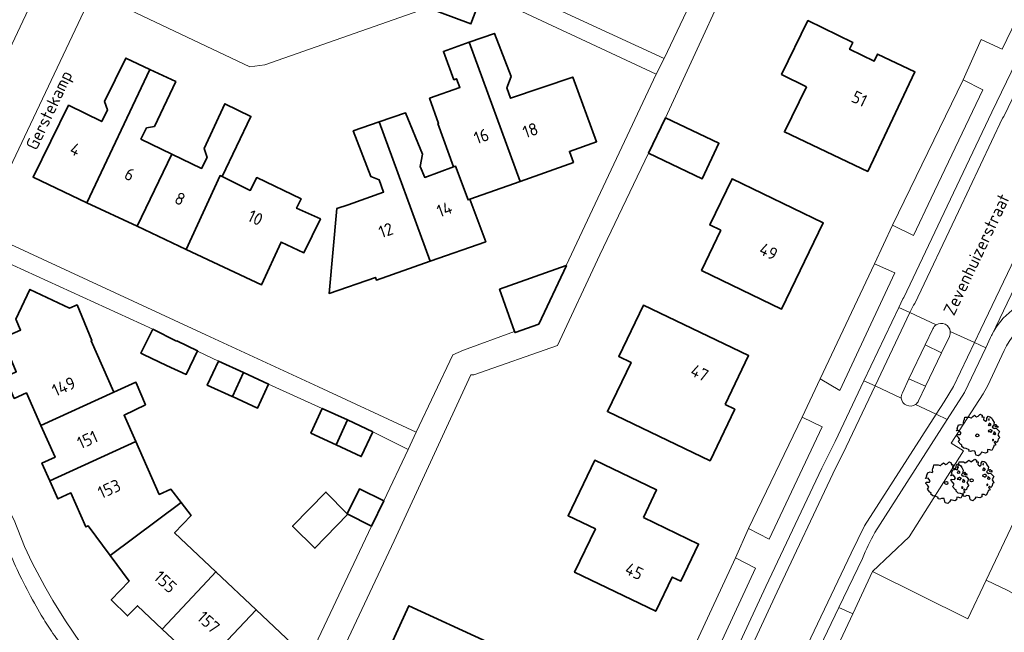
# Model space of a CAD drawing. Header units: metres. Extents: x 152391 to 157968, y 462336 to 467280.
# Tile 451 of 656: x 154030 to 154138, y 466255 to 466321. Entities that reach past the tile are written whole.
import ezdxf
from ezdxf.enums import TextEntityAlignment as Align

# ---------------------------------------------------------------- set-up
doc = ezdxf.new("R2010")
doc.units = ezdxf.units.M
doc.header["$LTSCALE"] = 0.75
doc.layers.get('0').update_dxf_attribs({"lineweight": 25})
for name, color, linetype, lineweight in [('B-GV-GR-BOOM-S', 252, 'Continuous', 25), ('B-WE-OG-BEBOUWING-GV', 6, 'Continuous', 35), ('B-WE-OG-BEBOUWING-T18', 1, 'Continuous', 18), ('B-WE-OG-TERREIN_CULTUURSCHEIDING-GV', 251, 'Continuous', 18), ('B-WE-OG-TOPOGRAFIE-T18', 1, 'Continuous', 18), ('B-WE-VH-VERHARDING_ASFALT-GV', 251, 'Continuous', 18), ('B-WE-VH-VERHARDING_BETONSTRAATSTEEN-GV', 251, 'Continuous', 18), ('B-WE-VH-VERHARDING_TEGEL-GV', 251, 'Continuous', 18), ('N-RO-KG-GRENS_WERK-G', 7, 'XX-WERKGRENS', 35)]:
    doc.layers.add(name, color=color, linetype=linetype, lineweight=lineweight)
doc.styles.add('NLCS-ISO-M750-T18', font='NLCS-ISO.ttf', dxfattribs={"height": 1.35})
doc.linetypes.add('XX-WERKGRENS', pattern='A,0,[137,NLCS.SHX,S=0.1,R=0,X=-1.1,Y=-1.35],-6', length=6)

# ---------------------------------------------------------------- blocks, each defined once
blk = doc.blocks.new('SGR-BOOM_31_50')
at = {"linetype": 'Continuous'}
for p, q in [((-0.49, 2.06), (-0.3, 2.2)), ((-0.3, 2.2), (-0.18, 2.11)), ((0.09, 2.11), (0.27, 2.28)), ((0.27, 2.28), (0.35, 2.31)), ((0.35, 2.31), (0.44, 2.26)), ((0.44, 2.26), (0.52, 2.2)), ((0.52, 2.2), (0.54, 2.04)), ((-2.18, 0.77), (-2.04, 1.17)), ((-2.04, 1.17), (-1.94, 1.14)), ((-1.94, 1.14), (-1.79, 1.21)), ((-1.79, 1.21), (-1.57, 1.14)), ((-1.57, 1.14), (-1.49, 1.23)), ((-1.51, 1.45), (-1.48, 1.58)), ((-1.49, 1.23), (-1.51, 1.45)), ((-1.48, 1.58), (-1.4, 1.78)), ((-1.4, 1.78), (-1.36, 2)), ((-1.36, 2), (-0.89, 2)), ((-0.89, 2), (-0.69, 1.91)), ((-0.69, 1.91), (-0.63, 1.93)), ((-0.63, 1.93), (-0.49, 2.06)), ((-0.18, 2.11), (-0.08, 2.02)), ((-0.08, 2.02), (0.09, 2.11)), ((0.54, 2.04), (0.51, 2)), ((0.51, 2), (0.71, 2.02)), ((0.72, 1.98), (0.68, 1.71)), ((0.68, 1.71), (0.75, 1.65)), ((0.71, 2.02), (0.72, 1.98)), ((0.75, 1.65), (0.92, 1.54)), ((0.92, 1.54), (1, 1.6)), ((1, 1.6), (1.06, 1.71)), ((1.05, 1.87), (1.19, 2.09)), ((1.06, 1.71), (1.05, 1.87)), ((1.19, 2.09), (1.36, 2.04)), ((1.25, 1.21), (1.19, 1.17)), ((1.19, 1.17), (1.23, 1.1)), ((1.3, 1.82), (1.23, 1.78)), ((1.23, 1.78), (1.27, 1.67)), ((1.23, 1.1), (1.31, 1.12)), ((1.3, 1.3), (1.25, 1.21)), ((1.27, 1.67), (1.28, 1.65)), ((1.28, 1.69), (1.3, 1.82)), ((1.37, 1.3), (1.3, 1.3)), ((1.31, 1.12), (1.37, 1.03)), ((1.36, 2.04), (1.54, 1.93)), ((1.44, 1.25), (1.37, 1.3)), ((1.37, 1.03), (1.44, 1.12)), ((1.5, 1.17), (1.44, 1.25)), ((1.44, 1.12), (1.5, 1.17)), ((1.54, 1.93), (1.67, 1.69)), ((1.67, 1.69), (1.84, 1.41)), ((1.84, 1.41), (1.76, 1.06)), ((1.96, 1.14), (1.92, 1.08)), ((1.92, 1.08), (1.95, 0.99)), ((2.06, 1.14), (1.96, 1.14)), ((2.16, 1.01), (2.06, 1.14)), ((-2.27, 0.49), (-2.21, 0.64)), ((-1.99, 0.55), (-2.27, 0.49)), ((-2.24, -0.04), (-2.22, 0.11)), ((-2.22, 0.11), (-1.85, 0.09)), ((-2.21, 0.64), (-2.13, 0.71)), ((-2.13, 0.71), (-2.18, 0.77)), ((-1.9, 0.44), (-1.99, 0.55)), ((-1.77, 0.25), (-1.9, 0.44)), ((-1.85, 0.09), (-1.77, 0.25)), ((1.23, 0.55), (1.19, 0.44)), ((1.19, 0.44), (1.37, 0.42)), ((1.4, 0.62), (1.23, 0.55)), ((1.37, 0.42), (1.48, 0.33)), ((1.48, 0.62), (1.4, 0.62)), ((1.62, 0.53), (1.48, 0.62)), ((1.48, 0.33), (1.61, 0.49)), ((1.61, 0.49), (1.65, 0.55)), ((1.76, 1.06), (1.64, 0.93)), ((1.64, 0.93), (1.7, 0.84)), ((1.7, 0.84), (1.84, 0.75)), ((1.79, 0.25), (1.75, 0.14)), ((1.91, 0.07), (1.75, 0.14)), ((1.81, 0.4), (1.79, 0.31)), ((1.79, 0.31), (1.79, 0.25)), ((1.9, 0.31), (1.81, 0.4)), ((1.84, 0.75), (1.92, 0.79)), ((1.96, 0.27), (1.9, 0.31)), ((1.91, 0.07), (2.01, 0.18)), ((1.92, 0.79), (2.09, 0.75)), ((1.95, 0.99), (2.04, 0.93)), ((2.01, 0.18), (1.96, 0.27)), ((2.04, 0.97), (2.18, 0.9)), ((2.04, 0.93), (2.06, 0.97)), ((2.09, 0.75), (2.18, 0.68)), ((2.3, 0.95), (2.16, 1.01)), ((2.18, 0.9), (2.3, 0.95)), ((2.18, 0.68), (2.41, 0.42)), ((2.29, 0.14), (2.23, 0.05)), ((2.23, 0.05), (2.35, -0.13)), ((2.41, 0.42), (2.29, 0.14)), ((-2.05, -0.24), (-2.24, -0.04)), ((-2.07, -0.67), (-1.99, -0.56)), ((-1.8, -1), (-2.07, -0.67)), ((-1.91, -0.43), (-2.05, -0.24)), ((-1.99, -0.56), (-1.91, -0.43)), ((-1.67, -1.05), (-1.8, -1)), ((-1.7, -1.2), (-1.67, -1.05)), ((1.72, -0.39), (1.65, -0.48)), ((1.65, -0.48), (1.67, -0.56)), ((1.68, -0.56), (1.78, -0.54)), ((1.78, -0.45), (1.72, -0.39)), ((1.78, -0.54), (1.78, -0.45)), ((1.98, -1.07), (1.82, -1.11)), ((1.95, -0.63), (1.85, -0.78)), ((1.85, -0.78), (1.9, -0.85)), ((1.9, -0.85), (1.99, -0.94)), ((2.1, -0.78), (1.95, -0.63)), ((1.99, -0.94), (1.98, -1.07)), ((2.21, -0.7), (2.1, -0.78)), ((2.24, -0.56), (2.21, -0.7)), ((2.29, -0.41), (2.24, -0.56)), ((2.46, -0.24), (2.29, -0.41)), ((2.35, -0.13), (2.46, -0.24)), ((-1.48, -1.4), (-1.7, -1.2)), ((-1.22, -1.44), (-1.48, -1.4)), ((-0.89, -1.57), (-1.22, -1.44)), ((-0.91, -1.72), (-0.89, -1.57)), ((-0.73, -1.77), (-0.91, -1.72)), ((-0.53, -1.68), (-0.73, -1.77)), ((-0.25, -1.7), (-0.53, -1.68)), ((-0.21, -1.9), (-0.25, -1.7)), ((-0.18, -1.99), (-0.21, -1.9)), ((-0.13, -2.14), (-0.18, -1.99)), ((0.15, -2.23), (-0.13, -2.14)), ((0.34, -2.03), (0.15, -2.23)), ((0.47, -1.83), (0.34, -2.03)), ((0.91, -1.92), (0.47, -1.83)), ((1.11, -1.81), (0.91, -1.92)), ((1.13, -1.55), (1.11, -1.81)), ((1.37, -1.57), (1.13, -1.55)), ((1.58, -1.66), (1.37, -1.57)), ((1.72, -1.35), (1.58, -1.66)), ((1.81, -1.18), (1.72, -1.35)), ((1.82, -1.11), (1.81, -1.18))]:
    blk.add_line(p, q, dxfattribs=at)
blk.add_circle((0, 0), 0.169, dxfattribs=at)

msp = doc.modelspace()

# ---------------------------------------------------------------- linework, layer by layer
at = {"layer": 'B-WE-OG-BEBOUWING-GV'}
for points in [[(154115.95, 466314.15), (154113.54, 466309.22), (154122.65, 466304.91), (154127.79, 466315.76), (154123.71, 466317.7), (154123.35, 466316.95), (154120.66, 466318.23), (154121.01, 466318.97), (154116.11, 466321.36), (154113.23, 466315.48)], [(154079.15, 466318.99), (154084.69, 466303.81), (154090.52, 466305.88), (154090.08, 466307.08), (154093.05, 466308.13), (154090.45, 466315.19), (154083.65, 466312.88), (154083.26, 466314.04), (154083.72, 466315.25), (154081.89, 466319.97)], [(154079.15, 466318.99), (154076.32, 466317.99), (154077.46, 466314.91), (154077.76, 466315.02), (154078.12, 466314.05), (154074.82, 466312.88), (154075.8, 466310.14), (154075.73, 466310.12), (154077.43, 466305.39), (154077.65, 466305.47), (154079.01, 466301.8), (154079.21, 466301.87), (154084.69, 466303.81)], [(154037.41, 466301.49), (154044.29, 466316.03), (154041.64, 466317.27), (154039.33, 466312.53), (154039.65, 466311.62), (154039.02, 466310.34), (154035.4, 466312.13), (154031.53, 466304.26)], [(154042.9, 466298.91), (154046.67, 466306.8), (154043.3, 466308.43), (154043.92, 466309.65), (154044.78, 466309.79), (154047.11, 466314.71), (154044.29, 466316.03), (154037.41, 466301.49)], [(154048.24, 466296.39), (154051.95, 466304.44), (154052.17, 466304.34), (154055.3, 466310.9), (154052.47, 466312.28), (154050.19, 466307.42), (154050.53, 466306.42), (154049.93, 466305.22), (154046.67, 466306.8), (154042.9, 466298.91)], [(154069.31, 466310.31), (154074.86, 466295.09), (154080.94, 466297.23), (154079.21, 466301.87), (154079.01, 466301.8), (154077.65, 466305.47), (154077.43, 466305.39), (154074.28, 466304.24), (154073.79, 466305.42), (154074.04, 466306.77), (154072.18, 466311.31)], [(154100.56, 466310.76), (154098.72, 466306.89), (154104.57, 466304.11), (154106.4, 466307.97)], [(154074.86, 466295.09), (154069.31, 466310.31), (154066.48, 466309.32), (154068.39, 466304.36), (154069.32, 466303.98), (154069.8, 466302.64), (154065.92, 466301.27), (154064.68, 466300.84), (154063.85, 466291.58), (154068.9, 466293.34), (154069.01, 466293.04)], [(154052.17, 466304.34), (154051.95, 466304.44), (154048.24, 466296.39), (154056.46, 466292.52), (154058.6, 466297.19), (154061.1, 466296.03), (154062.89, 466299.71), (154060.3, 466300.88), (154060.78, 466301.92), (154055.95, 466304.22), (154055.24, 466302.83)], [(154106.62, 466298.48), (154104.5, 466294.09), (154113.23, 466289.88), (154117.78, 466299.29), (154107.83, 466304.1), (154105.4, 466299.07)], [(154089.74, 466294.63), (154082.46, 466292.04), (154084.09, 466287.45), (154084.14, 466287.32), (154086.73, 466288.24), (154089.75, 466294.63)], [(154032.38, 466277.19), (154040.35, 466280.81), (154037.86, 466286.42), (154037.95, 466286.46), (154036.34, 466290.33), (154035.52, 466289.97), (154031.19, 466292.02), (154029.63, 466288.78), (154030.17, 466287.59), (154028.15, 466286.7), (154029.7, 466283.02), (154028.43, 466282.46), (154029.47, 466280.13), (154030.81, 466280.73)], [(154107.07, 466279.45), (154109.63, 466284.8), (154098.16, 466290.3), (154095.47, 466284.69), (154096.8, 466284.05), (154094.23, 466278.69), (154105.43, 466273.33), (154108.12, 466278.95)], [(154044.59, 466287.67), (154043.3, 466285.05), (154043.57, 466284.92), (154046.1, 466283.72), (154048.25, 466282.75), (154049.46, 466285.31), (154049.46, 466285.31), (154047.22, 466286.41), (154047.2, 466286.38)], [(154054.5, 466282.96), (154051.77, 466284.21), (154050.55, 466281.56), (154053.26, 466280.34), (154053.29, 466280.33)], [(154053.29, 466280.33), (154056.02, 466279.06), (154057.23, 466281.7), (154054.5, 466282.96)], [(154032.38, 466277.19), (154033.93, 466273.71), (154032.49, 466273.07), (154033.36, 466271.12), (154042.73, 466275.44), (154041.46, 466278.3), (154043.79, 466279.43), (154042.77, 466281.84), (154042.75, 466281.9), (154040.35, 466280.81)], [(154065.84, 466277.78), (154063.1, 466279.04), (154061.85, 466276.34), (154064.6, 466275.07)], [(154068.6, 466276.5), (154065.84, 466277.78), (154064.6, 466275.07), (154067.35, 466273.79)], [(154039.93, 466263), (154047.7, 466268.77), (154046.58, 466270.22), (154045.3, 466269.65), (154042.73, 466275.44), (154033.36, 466271.12), (154034.22, 466269.17), (154035.66, 466269.81), (154037.3, 466266.1), (154037.55, 466266.21)], [(154098.15, 466267.14), (154099.59, 466270.15), (154092.85, 466273.39), (154089.93, 466267.32), (154092.92, 466265.88), (154090.65, 466261.16), (154099.5, 466256.91), (154101.3, 466260.64), (154102.24, 466260.19), (154104.18, 466264.23)], [(154065.8, 466267.53), (154063.49, 466269.91), (154059.9, 466266.23), (154059.85, 466266.18), (154059.87, 466266.15), (154062.3, 466263.77), (154065.87, 466267.45)], [(154068.46, 466266.2), (154069.82, 466268.94), (154067.16, 466270.26), (154065.8, 466267.53)], [(154047.7, 466268.77), (154039.93, 466263), (154042.01, 466260.2), (154040.06, 466258.14), (154041.82, 466256.4), (154042.92, 466257.5), (154045.62, 466254.96), (154050.57, 466260.24), (154051.49, 466261.21), (154046.98, 466265.46), (154048.77, 466267.37)], [(154049.02, 466249.8), (154055.89, 466257.06), (154051.49, 466261.21), (154050.57, 466260.24), (154045.62, 466254.96), (154048.39, 466252.38), (154047.34, 466251.32)], [(154055.89, 466257.06), (154049.02, 466249.8), (154050.71, 466248.27), (154051.71, 466249.22), (154054.65, 466246.47), (154055.04, 466246.89), (154057.01, 466245.04), (154059.61, 466247.83), (154057.64, 466249.67), (154060.48, 466252.73)], [(154076.37, 466237.73), (154077.22, 466239.46), (154082.81, 466237.04), (154083.53, 466238.61), (154082.98, 466238.93), (154086.3, 466246.37), (154079.26, 466249.53), (154081.11, 466253.58), (154072.55, 466257.5), (154069.59, 466251.04), (154071.92, 466249.97), (154071.28, 466248.58), (154068.17, 466241.3)]]:
    msp.add_lwpolyline(points, close=True, dxfattribs=at)
at = {"layer": 'B-WE-OG-TERREIN_CULTUURSCHEIDING-GV'}
for points in [[(154127.64, 466297.91), (154129.57, 466301.97), (154135.21, 466313.8), (154133.06, 466314.89), (154125.34, 466299.02)], [(154125.59, 466293.85), (154123.39, 466294.83), (154117.46, 466282.25), (154119.59, 466280.98)], [(154117.65, 466277.04), (154115.5, 466278.09), (154109.62, 466265.94), (154111.88, 466264.76)]]:
    msp.add_lwpolyline(points, close=True, dxfattribs=at)
for points in [[(154133.57, 466256.07), (154135.56, 466260.3), (154144.31, 466278.71), (154168.04, 466267.47), (154168.47, 466268.37), (154167.51, 466268.83), (154170.41, 466274.96), (154152.07, 466283.64), (154145.97, 466286.24), (154140.46, 466288.8)], [(154137.55, 466285.35), (154135.75, 466281.55), (154135.23, 466280.63), (154131.75, 466275.23), (154133.09, 466274.41), (154127.18, 466265.03), (154123.16, 466261.23), (154133.57, 466256.07)], [(154110.4, 466261.62), (154108.19, 466262.73), (154090, 466223.55)], [(154093.71, 466225.92), (154094.12, 466226.76), (154097.77, 466234.31), (154104.67, 466249.28), (154110.4, 466261.62)]]:
    msp.add_lwpolyline(points, dxfattribs=at)
msp.add_lwpolyline([(154140.46, 466288.8, 0.13533), (154137.55, 466285.35)], format="xyb", dxfattribs=at)
at = {"layer": 'B-WE-VH-VERHARDING_ASFALT-GV'}
for points in [[(154168.79, 466379.52), (154160.19, 466361.42), (154157.97, 466356.76), (154157.94, 466356.69), (154157.9, 466356.61), (154155.69, 466351.97), (154147.27, 466334.35), (154136.18, 466311.35), (154131.33, 466301.12), (154126.6, 466291.16), (154126.47, 466290.98), (154126.03, 466290.05), (154127.25, 466289.49), (154127.64, 466290.3), (154127.77, 466290.48), (154132.55, 466300.54), (154137.37, 466310.7), (154137.49, 466310.89), (154148.49, 466333.76), (154156.91, 466351.39), (154170.9, 466380.83), (154169.68, 466381.4)], [(154122.23, 466282.06), (154123.46, 466281.49), (154127.25, 466289.49), (154126.03, 466290.05)], [(154131.33, 466277.84), (154133.2, 466280.77), (154135.53, 466285.66), (154134.3, 466286.22), (154132.02, 466281.42), (154130.98, 466279.74), (154130.12, 466278.4)]]:
    msp.add_lwpolyline(points, close=True, dxfattribs=at)
for points in [[(154173.44, 466379.65), (154170.9, 466380.83), (154156.91, 466351.39), (154148.49, 466333.76), (154137.49, 466310.89), (154137.37, 466310.7), (154132.55, 466300.54), (154127.77, 466290.48), (154127.64, 466290.3), (154127.25, 466289.49), (154130.13, 466288.16)], [(154131.65, 466287.45), (154134.3, 466286.22), (154134.99, 466287.68), (154139.55, 466297.19), (154144.11, 466306.7), (154155.26, 466329.88), (154174.27, 466369.57), (154178.08, 466377.5), (154175, 466378.93)], [(154136.21, 466287.09), (154140.77, 466296.6), (154145.32, 466306.11), (154156.47, 466329.3), (154175.48, 466368.99), (154179.3, 466376.93), (154178.08, 466377.5), (154174.27, 466369.57), (154155.26, 466329.88), (154144.11, 466306.7), (154139.55, 466297.19), (154134.99, 466287.68), (154134.3, 466286.22), (154135.53, 466285.66), (154136.05, 466286.76)], [(154127.25, 466289.49), (154123.46, 466281.49), (154126.31, 466280.17)], [(154130.13, 466288.16), (154127.25, 466289.49)], [(154126.42, 466280.73), (154127.14, 466282.28), (154128.91, 466285.96), (154129.75, 466287.71)], [(154130.12, 466278.4), (154130.98, 466279.74), (154132.02, 466281.42), (154134.3, 466286.22), (154131.65, 466287.45)], [(154131.56, 466286.89), (154130.71, 466285.1), (154128.94, 466281.45), (154128.2, 466279.87)], [(154107.92, 466248.63), (154112.74, 466259.01), (154118.85, 466271.91), (154120.3, 466274.84), (154123.46, 466281.49), (154122.23, 466282.06), (154119.08, 466275.42), (154117.64, 466272.52), (154111.52, 466259.59), (154106.65, 466249.09)], [(154126.31, 466280.17), (154123.46, 466281.49), (154120.3, 466274.84), (154118.85, 466271.91), (154112.74, 466259.01), (154107.92, 466248.63), (154107.08, 466246.3), (154101.69, 466235.13), (154097.65, 466226.47), (154088.24, 466206.68), (154084.66, 466199.11), (154075.84, 466180.15), (154065.04, 466156.3), (154059.44, 466142.68)], [(154059.44, 466142.68), (154064.56, 466140.58), (154073.21, 466161), (154082.87, 466182.97), (154093.64, 466205.55), (154101.15, 466221.84), (154104.91, 466229.61), (154114.17, 466249.29), (154118.27, 466257.91), (154120.84, 466263.24), (154122.3, 466266.22), (154130.12, 466278.4), (154127.85, 466279.46)], [(154127.85, 466279.46), (154130.12, 466278.4)], [(154123.43, 466265.49), (154131.33, 466277.84), (154130.12, 466278.4), (154122.3, 466266.22), (154120.84, 466263.24), (154118.27, 466257.91), (154114.17, 466249.29)], [(154115.39, 466248.72), (154119.49, 466257.32), (154122.06, 466262.65)], [(154032.42, 466256.47), (154031.67, 466257.79)]]:
    msp.add_lwpolyline(points, dxfattribs=at)
for points in [[(154129.75, 466287.71, -0.148745), (154130.13, 466288.16)], [(154130.13, 466288.16, -0.550201), (154131.65, 466287.45)], [(154131.65, 466287.45, -0.145535), (154131.56, 466286.89)], [(154136.05, 466286.76, -0.01082), (154136.21, 466287.09)], [(154126.31, 466280.17, -0.146196), (154126.42, 466280.73)], [(154127.85, 466279.46, -0.56253), (154126.31, 466280.17)], [(154128.2, 466279.87, -0.138551), (154127.85, 466279.46)], [(154122.06, 466262.65, -0.03446), (154123.43, 466265.49)], [(154030.1, 466260.8, -0.013277), (154028.86, 466263.53)], [(154031.67, 466257.79, -0.010951), (154030.1, 466260.8)], [(154033.53, 466254.73, -0.013319), (154032.42, 466256.47)], [(154034.86, 466252.86, -0.011943), (154033.53, 466254.73)]]:
    msp.add_lwpolyline(points, format="xyb", dxfattribs=at)
at = {"layer": 'B-WE-VH-VERHARDING_BETONSTRAATSTEEN-GV'}
for points in [[(154019.32, 466284.52), (154021.28, 466289.07), (154025.73, 466298.45), (154038.06, 466324.46), (154040.6, 466329.81), (154044.33, 466337.69), (154044.46, 466337.96), (154043.02, 466341.99), (154041.39, 466346.57), (154039.82, 466350.96), (154037.97, 466356.14), (154037.43, 466357.66)], [(154036.3, 466333.86), (154016.86, 466292.62), (154016.57, 466292.12), (154015.98, 466291.09)], [(154038.06, 466324.46), (154055.19, 466316.32), (154056.82, 466316.53), (154079.98, 466324.68), (154080.34, 466324.82), (154079.65, 466326.84), (154077.29, 466333.74)], [(154145.32, 466306.11), (154140.77, 466296.6), (154136.21, 466287.09)], [(154129.75, 466287.71), (154128.91, 466285.96), (154130.71, 466285.1), (154131.56, 466286.89)], [(154128.94, 466281.45), (154127.14, 466282.28), (154126.42, 466280.73)], [(154128.2, 466279.87), (154128.94, 466281.45)]]:
    msp.add_lwpolyline(points, dxfattribs=at)
for points in [[(154136.21, 466287.09, -0.11167), (154138.4, 466289.75)], [(154130.13, 466288.16, 0.148745), (154129.75, 466287.71)], [(154131.65, 466287.45, 0.550201), (154130.13, 466288.16)], [(154131.56, 466286.89, 0.145535), (154131.65, 466287.45)], [(154126.42, 466280.73, 0.146196), (154126.31, 466280.17)], [(154126.31, 466280.17, 0.56253), (154127.85, 466279.46)], [(154127.85, 466279.46, 0.138551), (154128.2, 466279.87)]]:
    msp.add_lwpolyline(points, format="xyb", dxfattribs=at)
msp.add_lwpolyline([(154115.39, 466248.72), (154116.92, 466247.99), (154117.51, 466249.17), (154121, 466256.61), (154120.93, 466256.64), (154119.49, 466257.32)], close=True, dxfattribs=at)
at = {"layer": 'B-WE-VH-VERHARDING_TEGEL-GV'}
for points in [[(154158.3, 466357.59), (154156.47, 466358.47), (154154.38, 466359.41), (154153.72, 466358.01), (154155.9, 466356.95), (154150.58, 466345.89), (154147.98, 466340.48), (154143.61, 466331.31), (154137.33, 466318.26), (154135.02, 466319.29), (154133.06, 466314.89), (154135.21, 466313.8), (154129.57, 466301.97), (154127.64, 466297.91), (154125.34, 466299.02), (154123.39, 466294.83)], [(154106.65, 466249.09), (154111.52, 466259.59), (154117.64, 466272.52), (154119.08, 466275.42), (154122.23, 466282.06), (154126.03, 466290.05), (154126.47, 466290.98), (154126.6, 466291.16), (154131.33, 466301.12), (154136.18, 466311.35), (154147.27, 466334.35), (154155.69, 466351.97), (154157.9, 466356.61), (154157.94, 466356.69), (154157.97, 466356.76)], [(154110.25, 466337.91), (154100.42, 466317.22), (154099.55, 466315.5), (154089.74, 466294.63), (154089.75, 466294.63), (154086.73, 466288.24), (154084.14, 466287.32), (154084.09, 466287.45), (154078.53, 466285.38), (154077.35, 466284.89), (154073.34, 466276.44), (154072.46, 466274.57), (154069.82, 466268.94), (154068.46, 466266.2), (154060.41, 466249.11)], [(154014.79, 466292.97), (154016.57, 466292.12), (154016.86, 466292.62), (154036.3, 466333.86)], [(154063.58, 466248.97), (154070.94, 466264.6), (154079.33, 466282.69), (154079.64, 466282.71), (154088.77, 466285.91), (154093.41, 466295.81), (154098.72, 466306.89), (154100.56, 466310.76), (154110.07, 466331.37)], [(154123.39, 466294.83), (154125.59, 466293.85), (154119.59, 466280.98), (154117.46, 466282.25), (154115.5, 466278.09), (154117.65, 466277.04), (154111.88, 466264.76), (154109.62, 466265.94), (154108.19, 466262.73), (154110.4, 466261.62), (154104.67, 466249.28)], [(154136.05, 466286.76), (154135.53, 466285.66), (154133.2, 466280.77), (154131.33, 466277.84), (154123.43, 466265.49)], [(154121, 466256.61), (154123.16, 466261.23), (154127.18, 466265.03), (154133.09, 466274.41), (154131.75, 466275.23), (154135.23, 466280.63), (154135.75, 466281.55), (154137.55, 466285.35)], [(154085.83, 466224.3), (154058.27, 466237.48), (154055.44, 466238.66), (154052.09, 466240.27), (154050.95, 466240.9), (154047.36, 466243.22), (154044.4, 466245.61), (154041.45, 466248.49), (154039.88, 466249.73), (154036.66, 466253.51), (154035.07, 466255.86), (154033.68, 466258.07), (154032.8, 466259.6), (154031.42, 466262.2), (154030.6, 466263.98), (154029.48, 466266.85), (154028.78, 466268.16), (154028.05, 466269.72), (154026.33, 466272.62), (154025.31, 466274.08), (154021.64, 466278.82)], [(154122.06, 466262.65), (154119.49, 466257.32), (154120.93, 466256.64), (154121, 466256.61)], [(154031.67, 466257.79), (154032.42, 466256.47)]]:
    msp.add_lwpolyline(points, dxfattribs=at)
for points in [[(154079.65, 466326.84), (154080.34, 466324.82), (154079.98, 466324.68), (154099.55, 466315.5), (154100.42, 466317.22)], [(154073.34, 466276.44), (154062.7, 466281.41), (154050.39, 466287.08), (154027.56, 466297.6), (154026.74, 466295.83), (154044.59, 466287.67), (154047.2, 466286.38), (154047.22, 466286.41), (154049.46, 466285.31), (154049.46, 466285.31), (154049.55, 466285.26), (154051.77, 466284.21), (154054.5, 466282.96), (154057.23, 466281.7), (154063.1, 466279.04), (154065.84, 466277.78), (154068.6, 466276.5), (154072.46, 466274.57)], [(154128.91, 466285.96), (154127.14, 466282.28), (154128.94, 466281.45), (154130.71, 466285.1)], [(154140.54, 466257.67), (154147.85, 466272.92), (154148.28, 466272.75), (154148.06, 466272.16), (154170.33, 466261.57), (154170.6, 466262.14), (154170.92, 466261.99), (154172.51, 466265.34), (154168.04, 466267.47), (154144.31, 466278.71), (154135.56, 466260.3), (154137.92, 466259.18)]]:
    msp.add_lwpolyline(points, close=True, dxfattribs=at)
for points in [[(154138.4, 466289.75, 0.11167), (154136.21, 466287.09)], [(154137.55, 466285.35, -0.13533), (154140.46, 466288.8)], [(154136.21, 466287.09, 0.01082), (154136.05, 466286.76)], [(154123.43, 466265.49, 0.03446), (154122.06, 466262.65)], [(154028.86, 466263.53, 0.013277), (154030.1, 466260.8)], [(154030.1, 466260.8, 0.010951), (154031.67, 466257.79)], [(154032.42, 466256.47, 0.013319), (154033.53, 466254.73)], [(154033.53, 466254.73, 0.011943), (154034.86, 466252.86)]]:
    msp.add_lwpolyline(points, format="xyb", dxfattribs=at)
at = {"layer": 'N-RO-KG-GRENS_WERK-G', "ltscale": 0.5, "flags": 128}
msp.add_lwpolyline([(154068.09, 466325.21), (154079.32, 466321), (154080.07, 466323)], dxfattribs=at)

# ---------------------------------------------------------------- block references
at = {"layer": 'B-GV-GR-BOOM-S', "transparency": 33554559}
for p in [(154134.6, 466276.09), (154131.23, 466270.89), (154133.98, 466271.2)]:
    msp.add_blockref('SGR-BOOM_31_50', p, dxfattribs=at)

# ---------------------------------------------------------------- texts
at = {"layer": 'B-WE-OG-BEBOUWING-T18', "style": 'NLCS-ISO-M750-T18'}
for s, rotation, p in [('51', 333.9, (154121.74, 466312.83)), ('16', 19.8, (154080.47, 466308.74)), ('18', 18.8, (154085.82, 466309.39)), ('4', 333.7, (154036.14, 466307.3)), ('6', 334.2, (154042.07, 466304.58)), ('8', 334.2, (154047.57, 466301.92)), ('14', 20, (154076.43, 466300.77)), ('10', 334.6, (154055.8, 466299.85)), ('12', 19.4, (154070.04, 466298.48)), ('49', 334.2, (154111.82, 466296.16)), ('47', 334.4, (154104.29, 466282.91)), ('149', 24, (154034.88, 466281.43)), ('151', 24, (154037.46, 466275.62)), ('153', 24, (154039.84, 466270.26)), ('155', 316.9, (154045.97, 466260.11)), ('45', 334.3, (154097.16, 466261.27)), ('157', 316.9, (154050.68, 466255.71))]:
    msp.add_text(s, height=1.35, rotation=rotation, dxfattribs=at).set_placement(p, align=Align.MIDDLE)
at = {"layer": 'B-WE-OG-TOPOGRAFIE-T18', "style": 'NLCS-ISO-M750-T18'}
for s, rotation, p in [('Gerstekamp', 64.6, (154033.46, 466311.51)), ('Zevenhuizerstraat', 64.7, (154134.51, 466295.84))]:
    msp.add_text(s, height=1.35, rotation=rotation, dxfattribs=at).set_placement(p, align=Align.MIDDLE)

doc.saveas('drawing.dxf')
